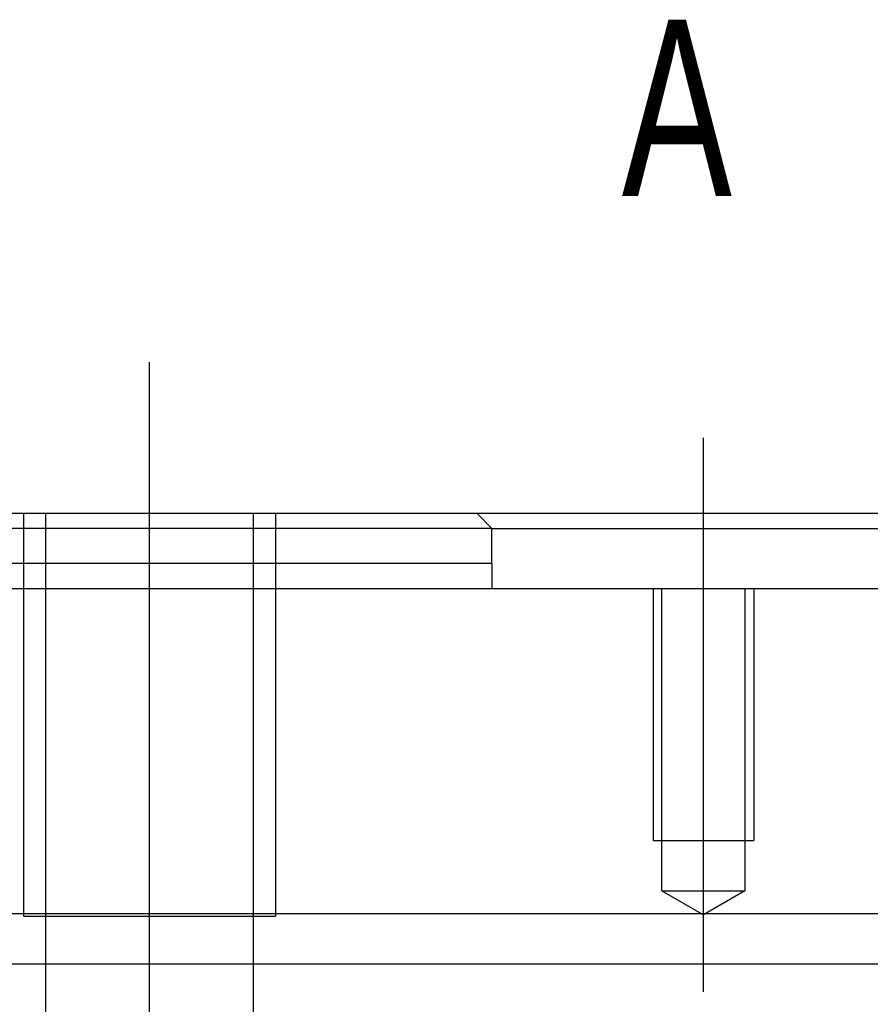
# Model space of a CAD drawing. Header units: millimetres. Extents: x -227 to 3135, y -1502 to 860.
# Tile 435 of 582: x 1224 to 1241, y -916 to -897. Entities that reach past the tile are written whole.
import ezdxf
from ezdxf.lldxf.tags import DXFTag

# ---------------------------------------------------------------- set-up
doc = ezdxf.new("R2010")
doc.units = ezdxf.units.MM
doc.layers.add('2', color=7, linetype='CONTINUOUS', true_color=0xffffff)
doc.styles.add('CHN', font='txt')
tags = doc.linetypes.add('DASHED', pattern=[25.72, 12.86, -12.86]).pattern_tags.tags
tags[6:7] = [DXFTag(74, 4), DXFTag(75, 0), DXFTag(340, '0'), DXFTag(46, 0.0), DXFTag(50, 0.0), DXFTag(44, 0.0), DXFTag(45, 0.0)]
tags[4:5] = [DXFTag(74, 4), DXFTag(75, 0), DXFTag(340, '0'), DXFTag(46, 0.0), DXFTag(50, 0.0), DXFTag(44, 0.0), DXFTag(45, 0.0)]

msp = doc.modelspace()

# ---------------------------------------------------------------- linework, layer by layer
at = {"layer": '2'}
for p, q in [((1226.815, -919.749), (1226.815, -903.749)), ((1237.815, -916.249), (1237.815, -905.249))]:
    msp.add_line(p, q, dxfattribs=at)
at = {"layer": '2', "linetype": 'Continuous'}
for p, q in [((1216.315, -906.749), (1233.315, -906.749)), ((1233.615, -907.049), (1233.315, -906.749)), ((1233.316, -906.749), (1250.315, -906.749)), ((1233.615, -907.049), (1236.615, -907.049)), ((1233.615, -907.749), (1233.615, -907.049)), ((1236.615, -907.049), (1247.015, -907.049)), ((1233.615, -907.749), (1233.615, -908.249)), ((1276.315, -908.249), (1207.315, -908.249)), ((1242.761, -914.702), (1143.514, -914.702)), ((1543.514, -915.702), (1143.514, -915.702))]:
    msp.add_line(p, q, dxfattribs=at)
at = {"layer": '2', "linetype": 'DASHED', "ltscale": 0.1}
for p, q in [((1224.315, -906.749), (1224.315, -914.749)), ((1224.748, -906.749), (1224.748, -916.749)), ((1228.883, -916.749), (1228.883, -906.749)), ((1229.315, -906.749), (1229.315, -914.749)), ((1233.615, -907.049), (1216.315, -907.049)), ((1236.815, -908.249), (1236.815, -913.249)), ((1236.99, -914.249), (1236.99, -908.249)), ((1238.64, -908.249), (1238.64, -914.249)), ((1238.815, -908.249), (1238.815, -913.249)), ((1236.815, -913.249), (1238.815, -913.249)), ((1236.99, -914.249), (1238.64, -914.249)), ((1236.99, -914.249), (1237.815, -914.725)), ((1238.64, -914.249), (1237.815, -914.725)), ((1224.315, -914.749), (1229.315, -914.749)), ((1226.343, -914.749), (1226.815, -914.749))]:
    msp.add_line(p, q, dxfattribs=at)
at = {"layer": '2', "linetype": 'DASHED'}
msp.add_line((1233.615, -908.249), (1233.615, -908.249), dxfattribs=at)
msp.add_line((1233.615, -908.249), (1233.615, -908.249), dxfattribs=at)
at = {"layer": '2', "linetype": 'Continuous'}
msp.add_open_spline([(1233.615, -907.749), (1216.315, -907.749)], degree=1, dxfattribs=at)

# ---------------------------------------------------------------- texts
at = {"layer": '2', "style": 'CHN', "width": 0.7}
msp.add_text('A', height=3.5, dxfattribs=at).set_placement((1236.195, -900.448))

doc.saveas('drawing.dxf')
